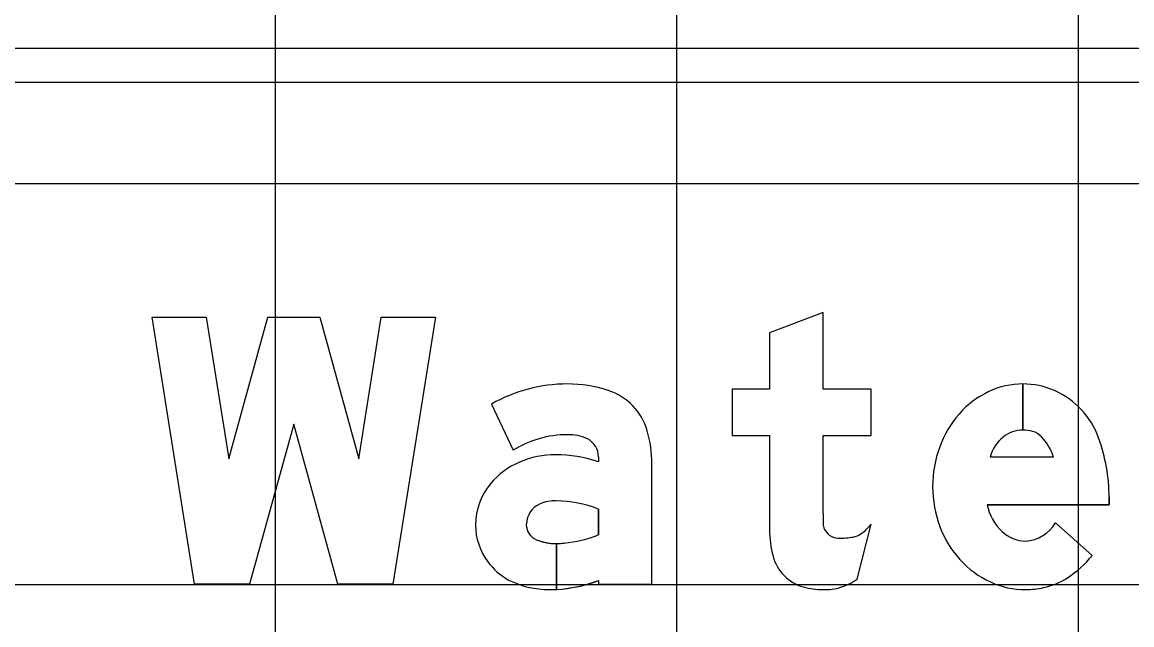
# Model space of a CAD drawing. Extents: x 2193008 to 2198143, y 1236112 to 1237864.
# Drawn here: x 2196139.44 to 2196144.97, y 1237299.9 to 1237302.91 of the extents above; entities that cross this region are included whole.
import ezdxf

# ---------------------------------------------------------------- set-up
doc = ezdxf.new("R2010")
doc.units = 0
for name, color, linetype in [('GSBWFILL', 7, 'Continuous'), ('GSCOLORFILL', 7, 'Continuous'), ('GSOUTLINE', 7, 'Continuous'), ('M-ROADS', 7, 'Continuous')]:
    doc.layers.add(name, color=color, linetype=linetype)

msp = doc.modelspace()

# ---------------------------------------------------------------- linework, layer by layer
at = {"layer": 'GSBWFILL'}
for p, q in [((2196144.4295, 1237301.106), (2196144.4295, 1237300.8762)), ((2196144.4296, 1237300.8762), (2196144.4296, 1237301.106)), ((2196144.267, 1237300.7427), (2196144.5825, 1237300.7427)), ((2196143.6041, 1237300.1318), (2196143.6742, 1237300.4075)), ((2196144.5932, 1237300.4128), (2196144.7755, 1237300.2513))]:
    msp.add_line(p, q, dxfattribs=at)
msp.add_lwpolyline([(2196140.7971, 1237300.9062), (2196140.5773, 1237300.107), (2196140.303, 1237300.107), (2196140.0911, 1237301.439), (2196140.3609, 1237301.439), (2196140.4732, 1237300.733), (2196140.6673, 1237301.439), (2196140.9269, 1237301.439), (2196141.121, 1237300.733), (2196141.2333, 1237301.439), (2196141.5031, 1237301.439), (2196141.2912, 1237300.107), (2196141.0169, 1237300.107)], close=True, dxfattribs=at)
for points in [[(2196143.4345, 1237300.46), (2196143.4345, 1237300.8496), (2196143.6742, 1237300.8496), (2196143.6742, 1237301.0794), (2196143.4345, 1237301.0794), (2196143.4345, 1237301.4623), (2196143.1681, 1237301.3613), (2196143.1681, 1237301.0794), (2196142.9816, 1237301.0794), (2196142.9816, 1237300.8496), (2196143.1681, 1237300.8496), (2196143.1681, 1237300.3795)], [(2196141.783, 1237301.0059), (2196141.8899, 1237300.7751)], [(2196142.3156, 1237300.7426), (2196142.3156, 1237300.7181)], [(2196142.3156, 1237300.1256), (2196142.3156, 1237300.107), (2196142.582, 1237300.107), (2196142.582, 1237300.708)], [(2196144.8597, 1237300.541), (2196144.8597, 1237300.503), (2196144.2518, 1237300.503)], [(2196142.3156, 1237300.4823), (2196142.3156, 1237300.3529)], [(2196142.1058, 1237300.0812), (2196142.1058, 1237300.3098)], [(2196142.1059, 1237300.3098), (2196142.1059, 1237300.0812)]]:
    msp.add_lwpolyline(points, dxfattribs=at)
for centre, major_axis, ratio, start_param, end_param in [((2196142.1609, 1237300.3425), (0, 0.7635), 0.999998, 0, 0.517719), ((2196142.1609, 1237300.454), (0, 0.652), 0.999998, 5.96613, 6.283185), ((2196144.4295, 1237300.7115), (0, 0.3945), 0.999995, 0, 0.44196), ((2196144.4295, 1237300.7115), (0, 0.3945), 0.999995, 5.868518, 6.283016), ((2196142.2707, 1237300.7887), (0, 0.2997), 0.999998, 4.997165, 5.96613), ((2196144.4566, 1237300.6542), (0, 0.4579), 0.999995, 0.44196, 0.851746), ((2196144.4195, 1237300.6958), (0, 0.4129), 0.999995, 5.061282, 5.861635), ((2196144.4989, 1237300.6172), (0, 0.5141), 0.999995, 0.851746, 1.222943), ((2196141.995, 1237300.708), (0, 0.587), 0.999998, 4.712389, 4.997165), ((2196144.4295, 1237300.7218), (0, 0.1544), 0.999995, 0, 0.684319), ((2196144.4295, 1237300.6972), (0, 0.1791), 0.999995, 6.008019, 6.282813), ((2196144.451, 1237300.7733), (0, 0.0999), 0.999995, 5.468651, 6.008019), ((2196142.1609, 1237300.3425), (0, 0.5104), 0.999998, 0, 0.559495), ((2196142.1704, 1237300.6513), (0, 0.2018), 0.999998, 5.822746, 6.330435), ((2196142.2157, 1237300.7426), (0, 0.0999), 0.999998, 4.712389, 5.822746), ((2196144.4672, 1237300.6818), (0, 0.2093), 0.999995, 0.703138, 1.275447), ((2196144.3319, 1237300.661), (0, 0.2637), 0.999995, 5.027692, 5.468651), ((2196143.9939, 1237300.541), (0, 0.8658), 0.999995, 4.712389, 5.061282), ((2196144.5651, 1237300.5932), (0, 0.5845), 0.999995, 1.222943, 1.570796), ((2196142.0706, 1237300.3641), (0, 0.382), 0.999998, 0.399285, 0.87593), ((2196142.1019, 1237300.2962), (0, 0.4568), 0.999998, 0, 0.404512), ((2196142.1019, 1237300.0804), (0, 0.6725), 0.999998, 5.959871, 6.283185), ((2196142.0237, 1237300.4033), (0, 0.3208), 0.999998, 0.87593, 1.570796), ((2196144.5476, 1237300.5932), (0, 0.567), 0.999995, 1.570796, 1.928626), ((2196142.0692, 1237300.4036), (0, 0.1132), 0.999998, 0.408547, 1.530785), ((2196142.1007, 1237300.3307), (0, 0.1926), 0.999998, 6.259455, 6.691732), ((2196142.0867, 1237299.8687), (0, 0.6549), 0.999998, 5.926185, 6.254823), ((2196144.5077, 1237300.5595), (0, 0.2621), 0.999995, 1.788032, 2.378697), ((2196145.1021, 1237300.46), (0, 1.6676), 0.999994, 1.570796, 1.606005), ((2196142.0095, 1237300.4033), (0, 0.3066), 0.999998, 1.570796, 2.21394), ((2196142.0765, 1237300.4033), (0, 0.1206), 0.999998, 1.530785, 1.570796), ((2196142.0359, 1237300.4033), (0, 0.0799), 0.999998, 1.570796, 2.757027), ((2196143.685, 1237300.3795), (0, 0.5169), 0.999994, 1.570796, 1.830698), ((2196143.511, 1237300.4142), (0, 0.0766), 0.999994, 1.74085, 2.407828), ((2196143.4989, 1237300.5383), (0, 0.2187), 0.999994, 3.756278, 4.071638), ((2196144.4968, 1237300.5742), (0, 0.5128), 0.999995, 1.928626, 2.305123), ((2196144.4305, 1237300.5133), (0, 0.1912), 0.999995, 3.209537, 4.158837), ((2196142.1058, 1237300.5762), (0, 0.2664), 0.999998, 2.757027, 3.141593), ((2196142.0903, 1237300.9258), (0, 0.6157), 0.999998, 3.228562, 3.516221), ((2196143.5134, 1237300.4169), (0, 0.0802), 0.999994, 2.407828, 3.141593), ((2196143.5134, 1237300.7574), (0, 0.4207), 0.999994, 3.141593, 3.310762), ((2196143.5674, 1237300.4412), (0, 0.0999), 0.999994, 3.310762, 3.756278), ((2196144.4458, 1237300.4959), (0, 0.1733), 0.999995, 2.383204, 3.128268), ((2196142.1058, 1237300.5762), (0, 0.2664), 0.999998, 3.141843, 3.28451), ((2196142.0367, 1237300.4237), (0, 0.3406), 0.999998, 2.21394, 2.611125), ((2196143.3946, 1237300.3023), (0, 0.2165), 0.999994, 1.830698, 2.869526), ((2196144.4644, 1237300.5449), (0, 0.4691), 0.999995, 2.305123, 2.711411), ((2196144.385, 1237300.5572), (0, 0.4961), 0.999995, 3.710413, 4.047817), ((2196142.0716, 1237300.5387), (0, 0.4583), 0.999998, 2.672443, 3.141593), ((2196142.0716, 1237300.7603), (0, 0.6799), 0.999998, 3.192057, 3.508644), ((2196143.4259, 1237300.3938), (0, 0.3169), 0.999994, 3.427755, 3.738844), ((2196144.4435, 1237300.4995), (0, 0.4191), 0.999995, 2.711411, 3.141593), ((2196144.4549, 1237300.4479), (0, 0.3663), 0.999995, 3.35931, 3.710413), ((2196142.0716, 1237300.7603), (0, 0.6799), 0.999998, 3.141593, 3.191959), ((2196143.4345, 1237300.4451), (0, 0.3648), 0.999994, 2.869526, 3.141593), ((2196143.4345, 1237300.6057), (0, 0.5253), 0.999994, 3.141593, 3.205734), ((2196143.4542, 1237300.2974), (0, 0.2165), 0.999994, 3.205734, 3.427755), ((2196144.4435, 1237300.4995), (0, 0.4191), 0.999995, 3.141593, 3.35931)]:
    msp.add_ellipse(centre, major_axis=major_axis, ratio=ratio, start_param=start_param, end_param=end_param, dxfattribs=at)
at = {"layer": 'GSCOLORFILL'}
for p, q in [((2196152.199, 1237302.7782), (2196137.214, 1237302.7782)), ((2196137.214, 1237302.6117), (2196152.199, 1237302.6117)), ((2196144.4295, 1237301.106), (2196144.4295, 1237300.8762)), ((2196144.4296, 1237300.8762), (2196144.4296, 1237301.106)), ((2196144.267, 1237300.7427), (2196144.5825, 1237300.7427)), ((2196143.6041, 1237300.1318), (2196143.6742, 1237300.4075)), ((2196144.5932, 1237300.4128), (2196144.7755, 1237300.2513))]:
    msp.add_line(p, q, dxfattribs=at)
msp.add_lwpolyline([(2196140.7971, 1237300.9062), (2196140.5773, 1237300.107), (2196140.303, 1237300.107), (2196140.0911, 1237301.439), (2196140.3609, 1237301.439), (2196140.4732, 1237300.733), (2196140.6673, 1237301.439), (2196140.9269, 1237301.439), (2196141.121, 1237300.733), (2196141.2333, 1237301.439), (2196141.5031, 1237301.439), (2196141.2912, 1237300.107), (2196141.0169, 1237300.107)], close=True, dxfattribs=at)
for points in [[(2196143.4345, 1237300.46), (2196143.4345, 1237300.8496), (2196143.6742, 1237300.8496), (2196143.6742, 1237301.0794), (2196143.4345, 1237301.0794), (2196143.4345, 1237301.4623), (2196143.1681, 1237301.3613), (2196143.1681, 1237301.0794), (2196142.9816, 1237301.0794), (2196142.9816, 1237300.8496), (2196143.1681, 1237300.8496), (2196143.1681, 1237300.3795)], [(2196141.783, 1237301.0059), (2196141.8899, 1237300.7751)], [(2196142.3156, 1237300.7426), (2196142.3156, 1237300.7181)], [(2196142.3156, 1237300.1256), (2196142.3156, 1237300.107), (2196142.582, 1237300.107), (2196142.582, 1237300.708)], [(2196144.8597, 1237300.541), (2196144.8597, 1237300.503), (2196144.2518, 1237300.503)], [(2196142.3156, 1237300.4823), (2196142.3156, 1237300.3529)], [(2196142.1058, 1237300.0812), (2196142.1058, 1237300.3098)], [(2196142.1059, 1237300.3098), (2196142.1059, 1237300.0812)]]:
    msp.add_lwpolyline(points, dxfattribs=at)
for centre, major_axis, ratio, start_param, end_param in [((2196142.1609, 1237300.3425), (0, 0.7635), 0.999998, 0, 0.517719), ((2196142.1609, 1237300.454), (0, 0.652), 0.999998, 5.96613, 6.283185), ((2196144.4295, 1237300.7115), (0, 0.3945), 0.999995, 0, 0.44196), ((2196144.4295, 1237300.7115), (0, 0.3945), 0.999995, 5.868518, 6.283016), ((2196142.2707, 1237300.7887), (0, 0.2997), 0.999998, 4.997165, 5.96613), ((2196144.4566, 1237300.6542), (0, 0.4579), 0.999995, 0.44196, 0.851746), ((2196144.4195, 1237300.6958), (0, 0.4129), 0.999995, 5.061282, 5.861635), ((2196144.4989, 1237300.6172), (0, 0.5141), 0.999995, 0.851746, 1.222943), ((2196141.995, 1237300.708), (0, 0.587), 0.999998, 4.712389, 4.997165), ((2196144.4295, 1237300.7218), (0, 0.1544), 0.999995, 0, 0.684319), ((2196144.4295, 1237300.6972), (0, 0.1791), 0.999995, 6.008019, 6.282813), ((2196144.451, 1237300.7733), (0, 0.0999), 0.999995, 5.468651, 6.008019), ((2196142.1609, 1237300.3425), (0, 0.5104), 0.999998, 0, 0.559495), ((2196142.1704, 1237300.6513), (0, 0.2018), 0.999998, 5.822746, 6.330435), ((2196142.2157, 1237300.7426), (0, 0.0999), 0.999998, 4.712389, 5.822746), ((2196144.4672, 1237300.6818), (0, 0.2093), 0.999995, 0.703138, 1.275447), ((2196144.3319, 1237300.661), (0, 0.2637), 0.999995, 5.027692, 5.468651), ((2196143.9939, 1237300.541), (0, 0.8658), 0.999995, 4.712389, 5.061282), ((2196144.5651, 1237300.5932), (0, 0.5845), 0.999995, 1.222943, 1.570796), ((2196142.0706, 1237300.3641), (0, 0.382), 0.999998, 0.399285, 0.87593), ((2196142.1019, 1237300.2962), (0, 0.4568), 0.999998, 0, 0.404512), ((2196142.1019, 1237300.0804), (0, 0.6725), 0.999998, 5.959871, 6.283185), ((2196142.0237, 1237300.4033), (0, 0.3208), 0.999998, 0.87593, 1.570796), ((2196144.5476, 1237300.5932), (0, 0.567), 0.999995, 1.570796, 1.928626), ((2196142.0692, 1237300.4036), (0, 0.1132), 0.999998, 0.408547, 1.530785), ((2196142.1007, 1237300.3307), (0, 0.1926), 0.999998, 6.259455, 6.691732), ((2196142.0867, 1237299.8687), (0, 0.6549), 0.999998, 5.926185, 6.254823), ((2196144.5077, 1237300.5595), (0, 0.2621), 0.999995, 1.788032, 2.378697), ((2196145.1021, 1237300.46), (0, 1.6676), 0.999994, 1.570796, 1.606005), ((2196142.0095, 1237300.4033), (0, 0.3066), 0.999998, 1.570796, 2.21394), ((2196142.0765, 1237300.4033), (0, 0.1206), 0.999998, 1.530785, 1.570796), ((2196142.0359, 1237300.4033), (0, 0.0799), 0.999998, 1.570796, 2.757027), ((2196143.685, 1237300.3795), (0, 0.5169), 0.999994, 1.570796, 1.830698), ((2196143.511, 1237300.4142), (0, 0.0766), 0.999994, 1.74085, 2.407828), ((2196143.4989, 1237300.5383), (0, 0.2187), 0.999994, 3.756278, 4.071638), ((2196144.4968, 1237300.5742), (0, 0.5128), 0.999995, 1.928626, 2.305123), ((2196144.4305, 1237300.5133), (0, 0.1912), 0.999995, 3.209537, 4.158837), ((2196142.1058, 1237300.5762), (0, 0.2664), 0.999998, 2.757027, 3.141593), ((2196142.0903, 1237300.9258), (0, 0.6157), 0.999998, 3.228562, 3.516221), ((2196143.5134, 1237300.4169), (0, 0.0802), 0.999994, 2.407828, 3.141593), ((2196143.5134, 1237300.7574), (0, 0.4207), 0.999994, 3.141593, 3.310762), ((2196143.5674, 1237300.4412), (0, 0.0999), 0.999994, 3.310762, 3.756278), ((2196144.4458, 1237300.4959), (0, 0.1733), 0.999995, 2.383204, 3.128268), ((2196142.1058, 1237300.5762), (0, 0.2664), 0.999998, 3.141843, 3.28451), ((2196142.0367, 1237300.4237), (0, 0.3406), 0.999998, 2.21394, 2.611125), ((2196143.3946, 1237300.3023), (0, 0.2165), 0.999994, 1.830698, 2.869526), ((2196144.4644, 1237300.5449), (0, 0.4691), 0.999995, 2.305123, 2.711411), ((2196144.385, 1237300.5572), (0, 0.4961), 0.999995, 3.710413, 4.047817), ((2196142.0716, 1237300.5387), (0, 0.4583), 0.999998, 2.672443, 3.141593), ((2196142.0716, 1237300.7603), (0, 0.6799), 0.999998, 3.192057, 3.508644), ((2196143.4259, 1237300.3938), (0, 0.3169), 0.999994, 3.427755, 3.738844), ((2196144.4435, 1237300.4995), (0, 0.4191), 0.999995, 2.711411, 3.141593), ((2196144.4549, 1237300.4479), (0, 0.3663), 0.999995, 3.35931, 3.710413), ((2196142.0716, 1237300.7603), (0, 0.6799), 0.999998, 3.141593, 3.191959), ((2196143.4345, 1237300.4451), (0, 0.3648), 0.999994, 2.869526, 3.141593), ((2196143.4345, 1237300.6057), (0, 0.5253), 0.999994, 3.141593, 3.205734), ((2196143.4542, 1237300.2974), (0, 0.2165), 0.999994, 3.205734, 3.427755), ((2196144.4435, 1237300.4995), (0, 0.4191), 0.999995, 3.141593, 3.35931)]:
    msp.add_ellipse(centre, major_axis=major_axis, ratio=ratio, start_param=start_param, end_param=end_param, dxfattribs=at)
at = {"layer": 'GSOUTLINE'}
for p, q in [((2196144.267, 1237300.7427), (2196144.5825, 1237300.7427)), ((2196143.6041, 1237300.1318), (2196143.6742, 1237300.4075)), ((2196144.7755, 1237300.2513), (2196144.5932, 1237300.4128))]:
    msp.add_line(p, q, dxfattribs=at)
msp.add_lwpolyline([(2196140.7971, 1237300.9062), (2196140.5773, 1237300.107), (2196140.303, 1237300.107), (2196140.0911, 1237301.439), (2196140.3609, 1237301.439), (2196140.4732, 1237300.733), (2196140.6673, 1237301.439), (2196140.9269, 1237301.439), (2196141.121, 1237300.733), (2196141.2333, 1237301.439), (2196141.5031, 1237301.439), (2196141.2912, 1237300.107), (2196141.0169, 1237300.107)], close=True, dxfattribs=at)
for points in [[(2196143.4345, 1237300.46), (2196143.4345, 1237300.8496), (2196143.6742, 1237300.8496), (2196143.6742, 1237301.0794), (2196143.4345, 1237301.0794), (2196143.4345, 1237301.4623), (2196143.1681, 1237301.3613), (2196143.1681, 1237301.0794), (2196142.9816, 1237301.0794), (2196142.9816, 1237300.8496), (2196143.1681, 1237300.8496), (2196143.1681, 1237300.3795)], [(2196141.783, 1237301.0059), (2196141.8899, 1237300.7751)], [(2196142.3156, 1237300.7426), (2196142.3156, 1237300.7181)], [(2196142.3156, 1237300.1256), (2196142.3156, 1237300.107), (2196142.582, 1237300.107), (2196142.582, 1237300.708)], [(2196144.2518, 1237300.503), (2196144.8597, 1237300.503), (2196144.8597, 1237300.541)], [(2196142.3156, 1237300.3529), (2196142.3156, 1237300.4823)]]:
    msp.add_lwpolyline(points, dxfattribs=at)
for centre, major_axis, ratio, start_param, end_param in [((2196142.1609, 1237300.3425), (0, 0.7635), 0.999998, 6.283185, 6.800904), ((2196142.1609, 1237300.454), (0, 0.652), 0.999998, 5.96613, 6.283185), ((2196144.4295, 1237300.7115), (0, 0.3945), 0.999995, 0, 0.44196), ((2196144.4295, 1237300.7115), (0, 0.3945), 0.999995, 5.868518, 6.283185), ((2196142.2707, 1237300.7887), (0, 0.2997), 0.999998, 4.997165, 5.96613), ((2196144.4566, 1237300.6542), (0, 0.4579), 0.999995, 0.44196, 0.851746), ((2196144.4195, 1237300.6958), (0, 0.4129), 0.999995, 5.061282, 5.861635), ((2196144.4989, 1237300.6172), (0, 0.5141), 0.999995, 0.851746, 1.222943), ((2196141.995, 1237300.708), (0, 0.587), 0.999998, 4.712389, 4.997165), ((2196144.4295, 1237300.7218), (0, 0.1544), 0.999995, 0, 0.684319), ((2196144.4295, 1237300.6972), (0, 0.1791), 0.999995, 6.008019, 6.283185), ((2196144.451, 1237300.7733), (0, 0.0999), 0.999995, 5.468651, 6.008019), ((2196142.1609, 1237300.3425), (0, 0.5104), 0.999998, 0, 0.559495), ((2196142.1704, 1237300.6513), (0, 0.2018), 0.999998, 5.822746, 6.330435), ((2196142.2157, 1237300.7426), (0, 0.0999), 0.999998, 4.712389, 5.822746), ((2196144.4672, 1237300.6818), (0, 0.2093), 0.999995, 0.703138, 1.275447), ((2196144.3319, 1237300.661), (0, 0.2637), 0.999995, 5.027692, 5.468651), ((2196143.9939, 1237300.541), (0, 0.8658), 0.999995, 4.712389, 5.061282), ((2196144.5651, 1237300.5932), (0, 0.5845), 0.999995, 1.222943, 1.570796), ((2196142.0706, 1237300.3641), (0, 0.382), 0.999998, 0.399285, 0.87593), ((2196142.1019, 1237300.2962), (0, 0.4568), 0.999998, 0, 0.404512), ((2196142.1019, 1237300.0804), (0, 0.6725), 0.999998, 5.959871, 6.283185), ((2196142.0237, 1237300.4033), (0, 0.3208), 0.999998, 0.87593, 1.570796), ((2196144.5476, 1237300.5932), (0, 0.567), 0.999995, 1.570796, 1.928626), ((2196142.0692, 1237300.4036), (0, 0.1132), 0.999998, 0.408547, 1.530785), ((2196142.1007, 1237300.3307), (0, 0.1926), 0.999998, 6.25958, 6.691732), ((2196142.0867, 1237299.8687), (0, 0.6549), 0.999998, 5.926185, 6.254787), ((2196142.105, 1237300.5133), (0, 0.00999), 0.999998, 6.254787, 6.25958), ((2196144.5077, 1237300.5595), (0, 0.2621), 0.999995, 1.788032, 2.378697), ((2196145.1021, 1237300.46), (0, 1.6676), 0.999994, 1.570796, 1.606005), ((2196142.0095, 1237300.4033), (0, 0.3066), 0.999998, 1.570796, 2.21394), ((2196142.0765, 1237300.4033), (0, 0.1206), 0.999998, 1.530785, 1.570796), ((2196142.0359, 1237300.4033), (0, 0.0799), 0.999998, 1.570796, 2.757027), ((2196143.685, 1237300.3795), (0, 0.5169), 0.999994, 1.570796, 1.830698), ((2196143.511, 1237300.4142), (0, 0.0766), 0.999994, 1.74085, 2.407828), ((2196143.4989, 1237300.5383), (0, 0.2187), 0.999994, 3.756278, 4.071638), ((2196144.4968, 1237300.5742), (0, 0.5128), 0.999995, 1.928626, 2.305123), ((2196144.4305, 1237300.5133), (0, 0.1912), 0.999995, 3.209537, 4.158837), ((2196142.1058, 1237300.5762), (0, 0.2664), 0.999998, 2.757027, 3.28451), ((2196142.0903, 1237300.9258), (0, 0.6157), 0.999998, 3.228562, 3.516221), ((2196143.5134, 1237300.4169), (0, 0.0802), 0.999994, 2.407828, 3.141593), ((2196143.5134, 1237300.7574), (0, 0.4207), 0.999994, 3.141593, 3.310762), ((2196143.5674, 1237300.4412), (0, 0.0999), 0.999994, 3.310762, 3.756278), ((2196144.4458, 1237300.4959), (0, 0.1733), 0.999995, 2.383204, 3.128268), ((2196142.0367, 1237300.4237), (0, 0.3406), 0.999998, 2.21394, 2.611125), ((2196143.3946, 1237300.3023), (0, 0.2165), 0.999994, 1.830698, 2.869526), ((2196144.4644, 1237300.5449), (0, 0.4691), 0.999995, 2.305123, 2.711411), ((2196144.385, 1237300.5572), (0, 0.4961), 0.999995, 3.710413, 4.047817), ((2196142.0716, 1237300.5387), (0, 0.4583), 0.999998, 2.672443, 3.141593), ((2196142.0716, 1237300.7603), (0, 0.6799), 0.999998, 3.141593, 3.508644), ((2196143.4259, 1237300.3938), (0, 0.3169), 0.999994, 3.427755, 3.738844), ((2196144.4435, 1237300.4995), (0, 0.4191), 0.999995, 2.711411, 3.141593), ((2196144.4549, 1237300.4479), (0, 0.3663), 0.999995, 3.35931, 3.710413), ((2196143.4345, 1237300.4451), (0, 0.3648), 0.999994, 2.869526, 3.141593), ((2196143.4345, 1237300.6057), (0, 0.5253), 0.999994, 3.141593, 3.205734), ((2196143.4542, 1237300.2974), (0, 0.2165), 0.999994, 3.205734, 3.427755), ((2196144.4435, 1237300.4995), (0, 0.4191), 0.999995, 3.141593, 3.35931)]:
    msp.add_ellipse(centre, major_axis=major_axis, ratio=ratio, start_param=start_param, end_param=end_param, dxfattribs=at)
at = {"layer": 'M-ROADS'}
for p, q in [((2196140.7065, 1237258.1062), (2196140.7065, 1237318.1062)), ((2196142.7065, 1237258.1062), (2196142.7065, 1237318.1062)), ((2196144.7065, 1237258.1062), (2196144.7065, 1237318.1062)), ((2196074.7065, 1237302.1062), (2196204.7065, 1237302.1062)), ((2196074.7065, 1237300.1062), (2196204.7065, 1237300.1062))]:
    msp.add_line(p, q, dxfattribs=at)

doc.saveas('drawing.dxf')
